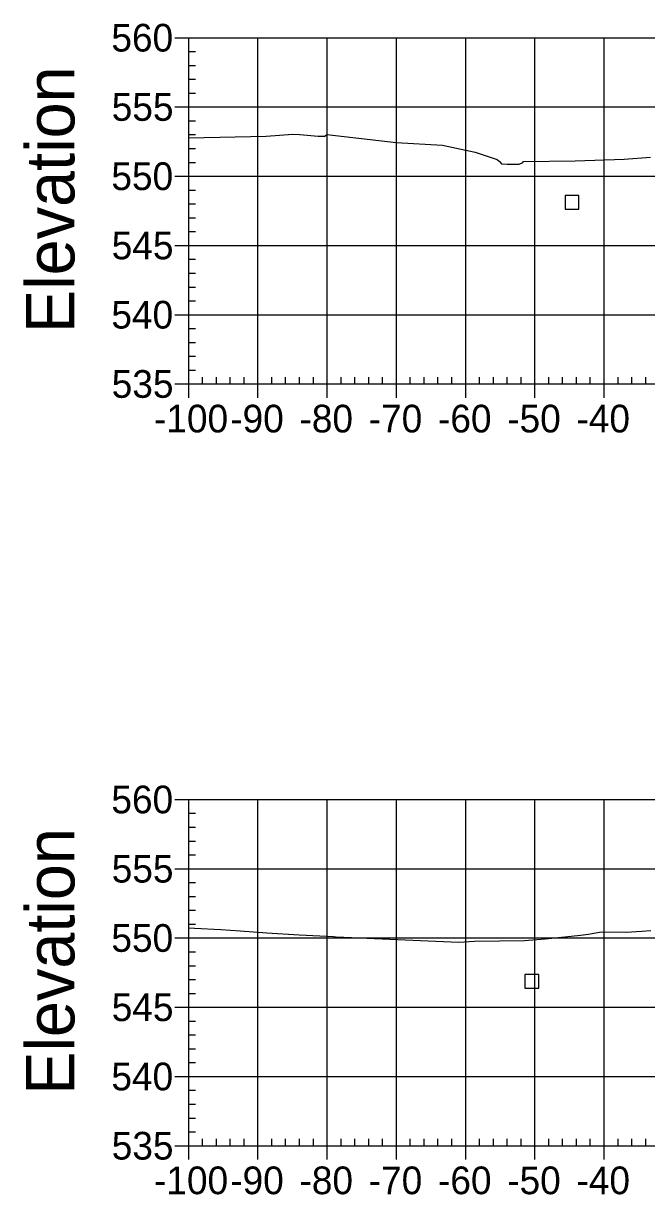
# Model space of a CAD drawing. Extents: x 704834 to 709892, y 372981 to 377533.
# Drawn here: x 709656 to 709746, y 376363.8 to 376532.9 of the extents above; entities that cross this region are included whole.
import ezdxf

# ---------------------------------------------------------------- set-up
doc = ezdxf.new("R2010")
doc.units = 0
for name, color, linetype in [('10', 7, 'Continuous'), ('57', 7, 'Continuous'), ('60', 7, 'Continuous'), ('Existing', 7, 'Continuous')]:
    doc.layers.add(name, color=color, linetype=linetype)

msp = doc.modelspace()

# ---------------------------------------------------------------- linework, layer by layer
at = {"layer": '10'}
for points in [[(709734.27, 376506.05), (709736.27, 376506.05), (709736.27, 376508.05), (709734.27, 376508.05)], [(709728.46, 376393.55), (709730.46, 376393.55), (709730.46, 376395.55), (709728.46, 376395.55)]]:
    msp.add_lwpolyline(points, close=True, dxfattribs=at)
at = {"layer": '57'}
for p, q in [((709677.91, 376530.82), (709679.91, 376530.82)), ((709679.91, 376530.82), (709879.91, 376530.82)), ((709679.91, 376480.82), (709679.91, 376530.82)), ((709679.91, 376480.82), (709679.91, 376530.82)), ((709689.91, 376480.82), (709689.91, 376530.82)), ((709699.91, 376480.82), (709699.91, 376530.82)), ((709709.91, 376480.82), (709709.91, 376530.82)), ((709719.91, 376480.82), (709719.91, 376530.82)), ((709729.91, 376480.82), (709729.91, 376530.82)), ((709739.91, 376480.82), (709739.91, 376530.82)), ((709679.91, 376528.82), (709680.91, 376528.82)), ((709679.91, 376526.82), (709680.91, 376526.82)), ((709679.91, 376524.82), (709680.91, 376524.82)), ((709679.91, 376522.82), (709680.91, 376522.82)), ((709677.91, 376520.82), (709679.91, 376520.82)), ((709679.91, 376520.82), (709879.91, 376520.82)), ((709679.91, 376518.82), (709680.91, 376518.82)), ((709679.91, 376516.82), (709680.91, 376516.82)), ((709679.91, 376514.82), (709680.91, 376514.82)), ((709679.91, 376512.82), (709680.91, 376512.82)), ((709677.91, 376510.82), (709679.91, 376510.82)), ((709679.91, 376510.82), (709879.91, 376510.82)), ((709679.91, 376508.82), (709680.91, 376508.82)), ((709679.91, 376506.82), (709680.91, 376506.82)), ((709679.91, 376504.82), (709680.91, 376504.82)), ((709679.91, 376502.82), (709680.91, 376502.82)), ((709677.91, 376500.82), (709679.91, 376500.82)), ((709679.91, 376500.82), (709879.91, 376500.82)), ((709679.91, 376498.82), (709680.91, 376498.82)), ((709679.91, 376496.82), (709680.91, 376496.82)), ((709679.91, 376494.82), (709680.91, 376494.82)), ((709679.91, 376492.82), (709680.91, 376492.82)), ((709677.91, 376490.82), (709679.91, 376490.82)), ((709679.91, 376490.82), (709879.91, 376490.82)), ((709679.91, 376488.82), (709680.91, 376488.82)), ((709679.91, 376486.82), (709680.91, 376486.82)), ((709679.91, 376484.82), (709680.91, 376484.82)), ((709679.91, 376482.82), (709680.91, 376482.82)), ((709677.91, 376480.82), (709679.91, 376480.82)), ((709679.91, 376480.82), (709879.91, 376480.82)), ((709679.91, 376480.82), (709879.91, 376480.82)), ((709679.91, 376478.82), (709679.91, 376480.82)), ((709681.91, 376480.82), (709681.91, 376481.82)), ((709683.91, 376480.82), (709683.91, 376481.82)), ((709685.91, 376480.82), (709685.91, 376481.82)), ((709687.91, 376480.82), (709687.91, 376481.82)), ((709689.91, 376478.82), (709689.91, 376480.82)), ((709691.91, 376480.82), (709691.91, 376481.82)), ((709693.91, 376480.82), (709693.91, 376481.82)), ((709695.91, 376480.82), (709695.91, 376481.82)), ((709697.91, 376480.82), (709697.91, 376481.82)), ((709699.91, 376478.82), (709699.91, 376480.82)), ((709701.91, 376480.82), (709701.91, 376481.82)), ((709703.91, 376480.82), (709703.91, 376481.82)), ((709705.91, 376480.82), (709705.91, 376481.82)), ((709707.91, 376480.82), (709707.91, 376481.82)), ((709709.91, 376478.82), (709709.91, 376480.82)), ((709711.91, 376480.82), (709711.91, 376481.82)), ((709713.91, 376480.82), (709713.91, 376481.82)), ((709715.91, 376480.82), (709715.91, 376481.82)), ((709717.91, 376480.82), (709717.91, 376481.82)), ((709719.91, 376478.82), (709719.91, 376480.82)), ((709721.91, 376480.82), (709721.91, 376481.82)), ((709723.91, 376480.82), (709723.91, 376481.82)), ((709725.91, 376480.82), (709725.91, 376481.82)), ((709727.91, 376480.82), (709727.91, 376481.82)), ((709729.91, 376478.82), (709729.91, 376480.82)), ((709731.91, 376480.82), (709731.91, 376481.82)), ((709733.91, 376480.82), (709733.91, 376481.82)), ((709735.91, 376480.82), (709735.91, 376481.82)), ((709737.91, 376480.82), (709737.91, 376481.82)), ((709739.91, 376478.82), (709739.91, 376480.82)), ((709741.91, 376480.82), (709741.91, 376481.82)), ((709743.91, 376480.82), (709743.91, 376481.82)), ((709745.91, 376480.82), (709745.91, 376481.82)), ((709677.91, 376420.82), (709679.91, 376420.82)), ((709679.91, 376420.82), (709879.91, 376420.82)), ((709679.91, 376370.82), (709679.91, 376420.82)), ((709679.91, 376370.82), (709679.91, 376420.82)), ((709689.91, 376370.82), (709689.91, 376420.82)), ((709699.91, 376370.82), (709699.91, 376420.82)), ((709709.91, 376370.82), (709709.91, 376420.82)), ((709719.91, 376370.82), (709719.91, 376420.82)), ((709729.91, 376370.82), (709729.91, 376420.82)), ((709739.91, 376370.82), (709739.91, 376420.82)), ((709679.91, 376418.82), (709680.91, 376418.82)), ((709679.91, 376416.82), (709680.91, 376416.82)), ((709679.91, 376414.82), (709680.91, 376414.82)), ((709679.91, 376412.82), (709680.91, 376412.82)), ((709677.91, 376410.82), (709679.91, 376410.82)), ((709679.91, 376410.82), (709879.91, 376410.82)), ((709679.91, 376408.82), (709680.91, 376408.82)), ((709679.91, 376406.82), (709680.91, 376406.82)), ((709679.91, 376404.82), (709680.91, 376404.82)), ((709679.91, 376402.82), (709680.91, 376402.82)), ((709677.91, 376400.82), (709679.91, 376400.82)), ((709679.91, 376400.82), (709879.91, 376400.82)), ((709679.91, 376398.82), (709680.91, 376398.82)), ((709679.91, 376396.82), (709680.91, 376396.82)), ((709679.91, 376394.82), (709680.91, 376394.82)), ((709679.91, 376392.82), (709680.91, 376392.82)), ((709677.91, 376390.82), (709679.91, 376390.82)), ((709679.91, 376390.82), (709879.91, 376390.82)), ((709679.91, 376388.82), (709680.91, 376388.82)), ((709679.91, 376386.82), (709680.91, 376386.82)), ((709679.91, 376384.82), (709680.91, 376384.82)), ((709679.91, 376382.82), (709680.91, 376382.82)), ((709677.91, 376380.82), (709679.91, 376380.82)), ((709679.91, 376380.82), (709879.91, 376380.82)), ((709679.91, 376378.82), (709680.91, 376378.82)), ((709679.91, 376376.82), (709680.91, 376376.82)), ((709679.91, 376374.82), (709680.91, 376374.82)), ((709679.91, 376372.82), (709680.91, 376372.82)), ((709677.91, 376370.82), (709679.91, 376370.82)), ((709679.91, 376370.82), (709879.91, 376370.82)), ((709679.91, 376370.82), (709879.91, 376370.82)), ((709679.91, 376368.82), (709679.91, 376370.82)), ((709681.91, 376370.82), (709681.91, 376371.82)), ((709683.91, 376370.82), (709683.91, 376371.82)), ((709685.91, 376370.82), (709685.91, 376371.82)), ((709687.91, 376370.82), (709687.91, 376371.82)), ((709689.91, 376368.82), (709689.91, 376370.82)), ((709691.91, 376370.82), (709691.91, 376371.82)), ((709693.91, 376370.82), (709693.91, 376371.82)), ((709695.91, 376370.82), (709695.91, 376371.82)), ((709697.91, 376370.82), (709697.91, 376371.82)), ((709699.91, 376368.82), (709699.91, 376370.82)), ((709701.91, 376370.82), (709701.91, 376371.82)), ((709703.91, 376370.82), (709703.91, 376371.82)), ((709705.91, 376370.82), (709705.91, 376371.82)), ((709707.91, 376370.82), (709707.91, 376371.82)), ((709709.91, 376368.82), (709709.91, 376370.82)), ((709711.91, 376370.82), (709711.91, 376371.82)), ((709713.91, 376370.82), (709713.91, 376371.82)), ((709715.91, 376370.82), (709715.91, 376371.82)), ((709717.91, 376370.82), (709717.91, 376371.82)), ((709719.91, 376368.82), (709719.91, 376370.82)), ((709721.91, 376370.82), (709721.91, 376371.82)), ((709723.91, 376370.82), (709723.91, 376371.82)), ((709725.91, 376370.82), (709725.91, 376371.82)), ((709727.91, 376370.82), (709727.91, 376371.82)), ((709729.91, 376368.82), (709729.91, 376370.82)), ((709731.91, 376370.82), (709731.91, 376371.82)), ((709733.91, 376370.82), (709733.91, 376371.82)), ((709735.91, 376370.82), (709735.91, 376371.82)), ((709737.91, 376370.82), (709737.91, 376371.82)), ((709739.91, 376368.82), (709739.91, 376370.82)), ((709741.91, 376370.82), (709741.91, 376371.82)), ((709743.91, 376370.82), (709743.91, 376371.82)), ((709745.91, 376370.82), (709745.91, 376371.82))]:
    msp.add_line(p, q, dxfattribs=at)
at = {"layer": 'Existing'}
for points in [[(709679.91, 376516.37), (709691.12, 376516.6), (709694.96, 376516.87), (709695.97, 376516.86), (709698.59, 376516.61), (709699.58, 376516.6), (709699.86, 376516.85), (709709.89, 376515.7), (709716.55, 376515.32), (709721.29, 376514.27), (709724.46, 376513.25), (709724.78, 376512.96), (709725.08, 376512.59), (709725.92, 376512.55), (709727.62, 376512.58), (709728.14, 376512.82), (709728.28, 376512.93), (709735.71, 376513.06), (709742.79, 376513.3), (709746.61, 376513.59)], [(709679.91, 376402.3), (709680.75, 376402.25), (709684.56, 376402.02), (709687.36, 376401.83), (709691.19, 376401.58), (709695.85, 376401.29), (709700.8, 376401.01), (709701.04, 376401), (709701.05, 376401), (709701.06, 376401), (709701.23, 376401), (709718.9, 376400.23), (709721.19, 376400.34), (709728.41, 376400.47), (709731.4, 376400.69), (709734.24, 376400.98), (709736.48, 376401.23), (709737.64, 376401.39), (709739.48, 376401.69), (709743.1, 376401.65), (709745.36, 376401.81), (709746.67, 376401.92)]]:
    msp.add_lwpolyline(points, dxfattribs=at)

# ---------------------------------------------------------------- texts
at = {"layer": '57'}
for s, p in [('560', (709668.74, 376528.82)), ('555', (709668.79, 376518.82)), ('550', (709668.74, 376508.82)), ('545', (709668.79, 376498.82)), ('540', (709668.74, 376488.82)), ('535', (709668.79, 376478.82)), ('-100', (709674.9, 376473.82)), ('-90', (709685.91, 376473.82)), ('-80', (709695.91, 376473.82)), ('-70', (709705.91, 376473.82)), ('-60', (709715.91, 376473.82)), ('-50', (709725.91, 376473.82)), ('-40', (709735.91, 376473.82)), ('560', (709668.74, 376418.82)), ('555', (709668.79, 376408.82)), ('550', (709668.74, 376398.82)), ('545', (709668.79, 376388.82)), ('540', (709668.74, 376378.82)), ('535', (709668.79, 376368.82)), ('-100', (709674.9, 376363.82)), ('-90', (709685.91, 376363.82)), ('-80', (709695.91, 376363.82)), ('-70', (709705.91, 376363.82)), ('-60', (709715.91, 376363.82)), ('-50', (709725.91, 376363.82)), ('-40', (709735.91, 376363.82))]:
    msp.add_text(s, height=4, dxfattribs=at).set_placement(p)
at = {"layer": '60'}
for p in [(709663.41, 376488.18), (709663.41, 376378.18)]:
    msp.add_text('Elevation', height=7, rotation=90, dxfattribs=at).set_placement(p)

doc.saveas('drawing.dxf')
